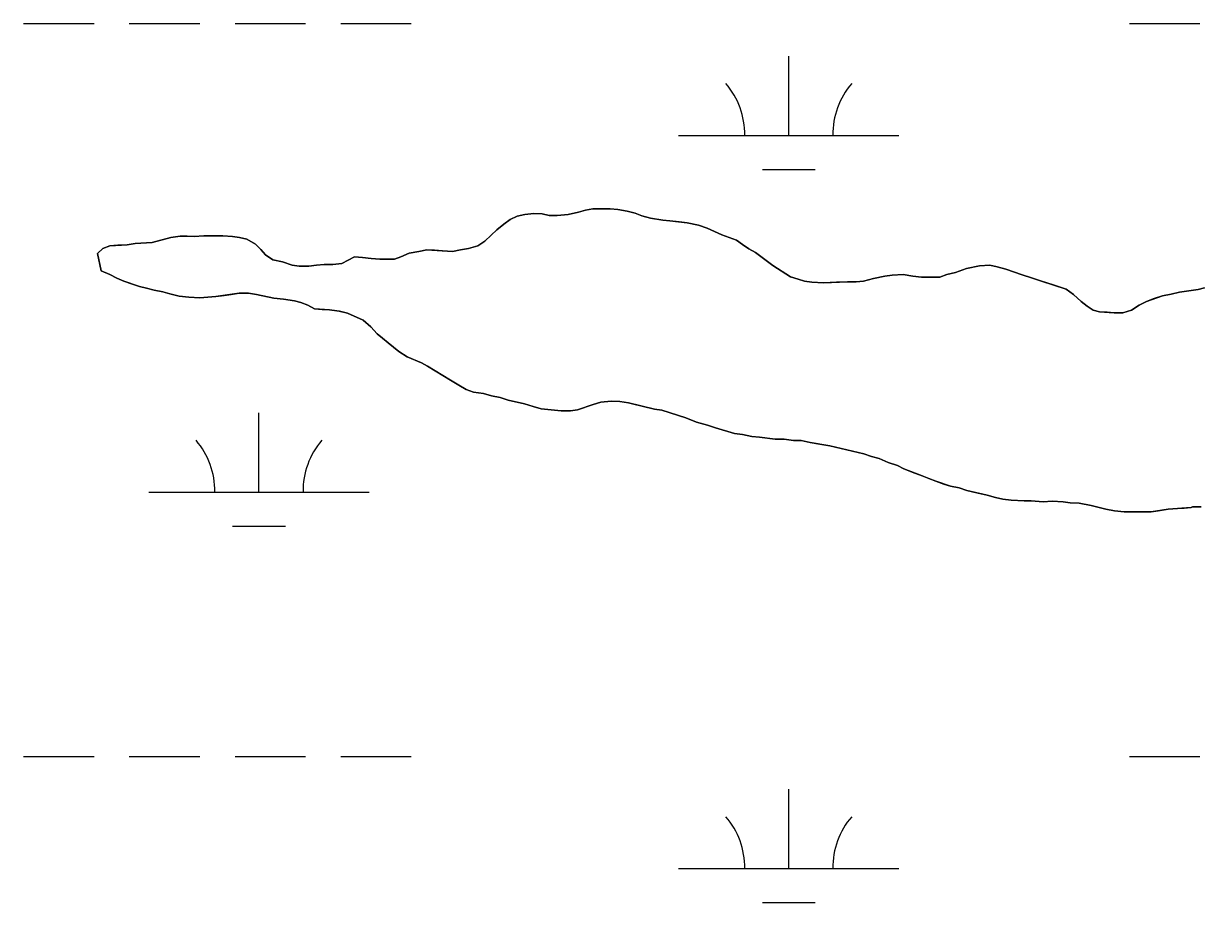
# Model space of a CAD drawing. Extents: x 3281947 to 3319794, y 715894 to 741249.
# Drawn here: x 3310700 to 3311234, y 737131 to 737530 of the extents above; entities that cross this region are included whole.
import ezdxf

# ---------------------------------------------------------------- set-up
doc = ezdxf.new("R2010")
doc.units = 0
for name, color, linetype in [('V-SITE-VEGE', 7, 'Continuous'), ('V-TOPO-SHOR', 7, 'Continuous'), ('V-WETL-SWMP', 7, 'Continuous')]:
    doc.layers.add(name, color=color, linetype=linetype)

msp = doc.modelspace()

# ---------------------------------------------------------------- linework, layer by layer
at = {"layer": 'V-SITE-VEGE'}
for p, q in [((3310951.8, 737444.28), (3310955, 737445.27)), ((3310955, 737445.27), (3310958.43, 737445.76)), ((3310958.43, 737445.76), (3310966.29, 737445.77)), ((3310966.29, 737445.77), (3310969.73, 737445.53)), ((3310969.73, 737445.53), (3310973.91, 737444.8)), ((3310917.92, 737438.84), (3310920.86, 737441.05)), ((3310920.86, 737441.05), (3310924.05, 737442.53)), ((3310924.05, 737442.53), (3310927.49, 737443.27)), ((3310927.49, 737443.27), (3310931.66, 737443.76)), ((3310931.66, 737443.76), (3310935.35, 737443.52)), ((3310935.35, 737443.52), (3310938.54, 737442.79)), ((3310938.54, 737442.79), (3310942.23, 737442.8)), ((3310942.23, 737442.8), (3310947.14, 737443.29)), ((3310947.14, 737443.29), (3310951.8, 737444.28)), ((3310973.91, 737444.8), (3310977.59, 737443.82)), ((3310977.59, 737443.82), (3310980.54, 737442.6)), ((3310980.54, 737442.6), (3310984.47, 737441.62)), ((3310984.47, 737441.62), (3310990.12, 737440.65)), ((3310990.12, 737440.65), (3310993.31, 737440.41)), ((3310993.31, 737440.41), (3311001.17, 737439.43)), ((3310912.27, 737433.92), (3310914.73, 737436.37)), ((3310914.73, 737436.37), (3310917.92, 737438.84)), ((3311001.17, 737439.43), (3311006.33, 737438.46)), ((3311006.33, 737438.46), (3311010.26, 737436.99)), ((3311010.26, 737436.99), (3311016.9, 737434.05)), ((3310735.94, 737427.8), (3310739.13, 737429.03)), ((3310739.13, 737429.03), (3310746.99, 737429.53)), ((3310746.99, 737429.53), (3310750.67, 737430.03)), ((3310750.67, 737430.03), (3310758.29, 737430.53)), ((3310758.29, 737430.53), (3310766.88, 737432.75)), ((3310766.88, 737432.75), (3310771.05, 737433.49)), ((3310771.05, 737433.49), (3310774.25, 737433.49)), ((3310774.25, 737433.49), (3310777.44, 737433.25)), ((3310777.44, 737433.25), (3310781.86, 737433.5)), ((3310781.86, 737433.5), (3310790.46, 737433.51)), ((3310790.46, 737433.51), (3310794.88, 737433.27)), ((3310794.88, 737433.27), (3310798.07, 737432.79)), ((3310798.07, 737432.79), (3310801.27, 737432.06)), ((3310801.27, 737432.06), (3310805.2, 737429.85)), ((3310805.2, 737429.85), (3310807.66, 737427.4)), ((3310901.97, 737427.76), (3310906.14, 737428.99)), ((3310906.14, 737428.99), (3310909.33, 737431.21)), ((3310909.33, 737431.21), (3310912.27, 737433.92)), ((3311016.9, 737434.05), (3311023.53, 737431.6)), ((3311023.53, 737431.6), (3311026.24, 737429.64)), ((3311026.24, 737429.64), (3311029.19, 737427.68)), ((3310733.49, 737425.58), (3310735.94, 737427.8)), ((3310735.22, 737417.72), (3310733.49, 737425.58)), ((3310807.66, 737427.4), (3310809.87, 737424.94)), ((3310809.87, 737424.94), (3310813.06, 737422.74)), ((3310844.5, 737421.06), (3310850.15, 737424.01)), ((3310850.15, 737424.01), (3310853.83, 737423.77)), ((3310853.83, 737423.77), (3310857.76, 737423.29)), ((3310868.33, 737423.05), (3310871.27, 737424.04)), ((3310871.27, 737424.04), (3310874.95, 737425.76)), ((3310874.95, 737425.76), (3310879.37, 737426.51)), ((3310879.37, 737426.51), (3310883.06, 737427.25)), ((3310883.06, 737427.25), (3310894.6, 737426.53)), ((3310894.6, 737426.53), (3310898.28, 737427.27)), ((3310898.28, 737427.27), (3310901.97, 737427.76)), ((3311029.19, 737427.68), (3311032.14, 737425.96)), ((3311032.14, 737425.96), (3311040, 737420.08)), ((3310813.06, 737422.74), (3310817.49, 737421.76)), ((3310817.49, 737421.76), (3310821.91, 737420.29)), ((3310821.91, 737420.29), (3310825.1, 737419.81)), ((3310825.1, 737419.81), (3310829.52, 737419.81)), ((3310829.52, 737419.81), (3310832.96, 737420.31)), ((3310832.96, 737420.31), (3310836.4, 737420.56)), ((3310836.4, 737420.56), (3310840.33, 737420.56)), ((3310840.33, 737420.56), (3310844.5, 737421.06)), ((3310857.76, 737423.29), (3310861.69, 737423.04)), ((3310861.69, 737423.04), (3310868.33, 737423.05)), ((3311040, 737420.08), (3311048.12, 737414.93)), ((3311123.02, 737416.99), (3311127.93, 737418.72)), ((3311127.93, 737418.72), (3311133.82, 737419.95)), ((3311133.82, 737419.95), (3311138.49, 737420.2)), ((3311138.49, 737420.2), (3311141.93, 737419.47)), ((3311141.93, 737419.47), (3311145.86, 737418.49)), ((3311145.86, 737418.49), (3311153.23, 737415.8)), ((3310739.15, 737416.01), (3310735.22, 737417.72)), ((3310742.34, 737414.3), (3310739.15, 737416.01)), ((3310745.54, 737413.07), (3310742.34, 737414.3)), ((3310752.66, 737410.62), (3310745.54, 737413.07)), ((3311048.12, 737414.93), (3311051.56, 737413.95)), ((3311051.56, 737413.95), (3311054.5, 737412.98)), ((3311054.5, 737412.98), (3311057.7, 737412.49)), ((3311077.83, 737412.76), (3311081.27, 737413.01)), ((3311081.27, 737413.01), (3311085.69, 737414.24)), ((3311085.69, 737414.24), (3311090.85, 737415.23)), ((3311090.85, 737415.23), (3311094.29, 737415.73)), ((3311094.29, 737415.73), (3311099.2, 737415.98)), ((3311099.2, 737415.98), (3311103.62, 737415.25)), ((3311103.62, 737415.25), (3311107.55, 737414.76)), ((3311107.55, 737414.76), (3311115.9, 737414.77)), ((3311115.9, 737414.77), (3311119.09, 737416.01)), ((3311119.09, 737416.01), (3311123.02, 737416.99)), ((3311153.23, 737415.8), (3311157.41, 737414.58)), ((3311157.41, 737414.58), (3311161.58, 737413.11)), ((3311161.58, 737413.11), (3311173.13, 737409.44)), ((3310755.86, 737409.89), (3310752.66, 737410.62)), ((3310759.3, 737408.92), (3310755.86, 737409.89)), ((3310763.23, 737408.18), (3310759.3, 737408.92)), ((3310766.42, 737407.2), (3310763.23, 737408.18)), ((3311057.7, 737412.49), (3311063.1, 737412.25)), ((3311063.1, 737412.25), (3311073.91, 737412.76)), ((3311073.91, 737412.76), (3311077.83, 737412.76)), ((3311173.13, 737409.44), (3311176.57, 737406.99)), ((3311220.78, 737407.05), (3311224.71, 737408.03)), ((3311224.71, 737408.03), (3311233.06, 737409.27)), ((3311233.06, 737409.27), (3311236.01, 737410.01)), ((3310770.6, 737406.23), (3310766.42, 737407.2)), ((3310775.02, 737405.74), (3310770.6, 737406.23)), ((3310779.93, 737405.5), (3310775.02, 737405.74)), ((3310787.3, 737406), (3310779.93, 737405.5)), ((3310797.86, 737407.49), (3310787.3, 737406)), ((3310802.03, 737407.49), (3310797.86, 737407.49)), ((3310805.72, 737407.01), (3310802.03, 737407.49)), ((3310813.58, 737405.3), (3310805.72, 737407.01)), ((3310818, 737404.82), (3310813.58, 737405.3)), ((3310822.91, 737404.08), (3310818, 737404.82)), ((3310825.86, 737403.35), (3310822.91, 737404.08)), ((3310829.06, 737402.13), (3310825.86, 737403.35)), ((3311176.57, 737406.99), (3311180.02, 737403.8)), ((3311180.02, 737403.8), (3311182.72, 737401.59)), ((3311206.3, 737402.12), (3311209.73, 737403.84)), ((3311209.73, 737403.84), (3311216.85, 737406.31)), ((3311216.85, 737406.31), (3311220.78, 737407.05)), ((3310832, 737400.41), (3310829.06, 737402.13)), ((3310838.88, 737399.93), (3310832, 737400.41)), ((3310843.31, 737399.44), (3310838.88, 737399.93)), ((3310846.99, 737398.47), (3310843.31, 737399.44)), ((3310854.12, 737395.28), (3310846.99, 737398.47)), ((3311182.72, 737401.59), (3311185.43, 737399.88)), ((3311185.43, 737399.88), (3311188.37, 737399.15)), ((3311188.37, 737399.15), (3311195.01, 737398.66)), ((3311195.01, 737398.66), (3311198.93, 737398.67)), ((3311198.93, 737398.67), (3311202.86, 737399.9)), ((3311202.86, 737399.9), (3311206.3, 737402.12)), ((3310857.56, 737392.34), (3310854.12, 737395.28)), ((3310860.51, 737389.15), (3310857.56, 737392.34)), ((3310862.97, 737387.19), (3310860.51, 737389.15)), ((3310865.43, 737384.98), (3310862.97, 737387.19)), ((3310870.35, 737381.06), (3310865.43, 737384.98)), ((3310874.03, 737378.61), (3310870.35, 737381.06)), ((3310880.67, 737375.91), (3310874.03, 737378.61)), ((3310883.37, 737374.44), (3310880.67, 737375.91)), ((3310886.81, 737372.24), (3310883.37, 737374.44)), ((3310893.69, 737368.07), (3310886.81, 737372.24)), ((3310897.62, 737365.87), (3310893.69, 737368.07)), ((3310900.82, 737363.9), (3310897.62, 737365.87)), ((3310904.26, 737362.68), (3310900.82, 737363.9)), ((3310908.68, 737361.95), (3310904.26, 737362.68)), ((3310912.37, 737360.97), (3310908.68, 737361.95)), ((3310916.3, 737360.24), (3310912.37, 737360.97)), ((3310919.98, 737359.02), (3310916.3, 737360.24)), ((3310927.35, 737357.31), (3310919.98, 737359.02)), ((3310931.28, 737356.08), (3310927.35, 737357.31)), ((3310934.97, 737355.1), (3310931.28, 737356.08)), ((3310944.06, 737354.14), (3310934.97, 737355.1)), ((3310951.43, 737354.64), (3310948.23, 737354.14)), ((3310958.55, 737357.1), (3310951.43, 737354.64)), ((3310961.98, 737358.09), (3310958.55, 737357.1)), ((3310966.65, 737358.58), (3310961.98, 737358.09)), ((3310970.58, 737358.34), (3310966.65, 737358.58)), ((3310974.51, 737357.86), (3310970.58, 737358.34)), ((3310986.3, 737354.93), (3310974.51, 737357.86)), ((3310989.74, 737354.44), (3310986.3, 737354.93)), ((3311000.55, 737351.02), (3310989.74, 737354.44)), ((3310948.23, 737354.14), (3310944.06, 737354.14)), ((3311005.47, 737349.06), (3311000.55, 737351.02)), ((3311010.38, 737347.59), (3311005.47, 737349.06)), ((3311014.06, 737346.37), (3311010.38, 737347.59)), ((3311022.66, 737343.92), (3311014.06, 737346.37)), ((3311026.35, 737343.43), (3311022.66, 737343.92)), ((3311030.52, 737342.46), (3311026.35, 737343.43)), ((3311033.96, 737342.21), (3311030.52, 737342.46)), ((3311041.09, 737341.24), (3311033.96, 737342.21)), ((3311045.26, 737341.25), (3311041.09, 737341.24)), ((3311049.44, 737340.76), (3311045.26, 737341.25)), ((3311052.88, 737340.77), (3311049.44, 737340.76)), ((3311057.05, 737339.79), (3311052.88, 737340.77)), ((3311065.9, 737338.33), (3311057.05, 737339.79)), ((3311081.38, 737334.66), (3311065.9, 737338.33)), ((3311084.81, 737333.44), (3311081.38, 737334.66)), ((3311088.25, 737332.46), (3311084.81, 737333.44)), ((3311092.43, 737330.75), (3311088.25, 737332.46)), ((3311096.61, 737329.28), (3311092.43, 737330.75)), ((3311099.56, 737327.81), (3311096.61, 737329.28)), ((3311107.91, 737324.63), (3311099.56, 737327.81)), ((3311110.86, 737323.4), (3311107.91, 737324.63)), ((3311114.06, 737322.18), (3311110.86, 737323.4)), ((3311120.69, 737319.98), (3311114.06, 737322.18)), ((3311124.62, 737319.24), (3311120.69, 737319.98)), ((3311128.06, 737318.02), (3311124.62, 737319.24)), ((3311137.4, 737315.82), (3311128.06, 737318.02)), ((3311141.08, 737314.85), (3311137.4, 737315.82)), ((3311144.52, 737314.11), (3311141.08, 737314.85)), ((3311148.2, 737313.62), (3311144.52, 737314.11)), ((3311154.1, 737313.39), (3311148.2, 737313.62)), ((3311157.29, 737313.39), (3311154.1, 737313.39)), ((3311162.7, 737312.91), (3311157.29, 737313.39)), ((3311166.87, 737313.16), (3311162.7, 737312.91)), ((3311171.78, 737312.92), (3311166.87, 737313.16)), ((3311174.98, 737312.43), (3311171.78, 737312.92)), ((3311179.15, 737312.19), (3311174.98, 737312.43)), ((3311184.56, 737311.22), (3311179.15, 737312.19)), ((3311191.19, 737309.51), (3311184.56, 737311.22)), ((3311195.12, 737308.77), (3311191.19, 737309.51)), ((3311199.54, 737308.29), (3311195.12, 737308.77)), ((3311211.82, 737308.31), (3311199.54, 737308.29)), ((3311219.43, 737309.54), (3311211.82, 737308.31)), ((3311229.99, 737310.29), (3311219.43, 737309.54)), ((3311230.48, 737310.54), (3311229.99, 737310.29)), ((3311234.41, 737310.54), (3311230.48, 737310.54))]:
    msp.add_line(p, q, dxfattribs=at)
at = {"layer": 'V-TOPO-SHOR'}
for points in [[(3311048.12, 737414.93), (3311045.41, 737416.65), (3311042.71, 737418.36), (3311040, 737420.08), (3311036.07, 737423.02), (3311032.14, 737425.96), (3311029.19, 737427.68), (3311026.24, 737429.64), (3311023.53, 737431.6), (3311020.1, 737432.83), (3311016.9, 737434.05), (3311013.46, 737435.52), (3311010.26, 737436.99), (3311006.33, 737438.46), (3311001.17, 737439.43), (3310997.49, 737439.92), (3310993.31, 737440.41), (3310990.12, 737440.65), (3310984.47, 737441.62), (3310980.54, 737442.6), (3310977.59, 737443.82), (3310973.91, 737444.8), (3310969.73, 737445.53), (3310966.29, 737445.77), (3310962.12, 737445.77), (3310958.43, 737445.76), (3310955, 737445.27), (3310951.8, 737444.28), (3310947.14, 737443.29), (3310942.23, 737442.8), (3310938.54, 737442.79), (3310935.35, 737443.52), (3310931.66, 737443.76), (3310927.49, 737443.27), (3310924.05, 737442.53), (3310920.86, 737441.05), (3310917.92, 737438.84), (3310914.73, 737436.37), (3310912.27, 737433.92), (3310909.33, 737431.21), (3310906.14, 737428.99), (3310901.97, 737427.76), (3310898.28, 737427.27), (3310894.6, 737426.53), (3310890.18, 737426.77), (3310886.5, 737427.01), (3310883.06, 737427.25), (3310879.37, 737426.51), (3310874.95, 737425.76), (3310871.27, 737424.04), (3310868.33, 737423.05), (3310864.89, 737423.05), (3310861.69, 737423.04), (3310857.76, 737423.29), (3310853.83, 737423.77), (3310850.15, 737424.01), (3310847.45, 737422.54), (3310844.5, 737421.06), (3310840.33, 737420.56), (3310836.4, 737420.56), (3310832.96, 737420.31), (3310829.52, 737419.81), (3310825.1, 737419.81), (3310821.91, 737420.29), (3310817.49, 737421.76), (3310813.06, 737422.74), (3310809.87, 737424.94), (3310807.66, 737427.4), (3310805.2, 737429.85), (3310801.27, 737432.06), (3310798.07, 737432.79), (3310794.88, 737433.27), (3310790.46, 737433.51), (3310786.28, 737433.51), (3310781.86, 737433.5), (3310777.44, 737433.25), (3310774.25, 737433.49), (3310771.05, 737433.49), (3310766.88, 737432.75), (3310762.95, 737431.76), (3310758.29, 737430.53), (3310753.87, 737430.28), (3310750.67, 737430.03), (3310746.99, 737429.53), (3310742.82, 737429.28), (3310739.13, 737429.03), (3310735.94, 737427.8), (3310733.49, 737425.58), (3310735.22, 737417.72)], [(3311236.01, 737410.01), (3311233.06, 737409.27), (3311228.4, 737408.53), (3311224.71, 737408.03), (3311220.78, 737407.05), (3311216.85, 737406.31), (3311213.17, 737405.07), (3311209.73, 737403.84), (3311206.3, 737402.12), (3311202.86, 737399.9), (3311198.93, 737398.67), (3311195.01, 737398.66), (3311191.81, 737398.9), (3311188.37, 737399.15), (3311185.43, 737399.88), (3311182.72, 737401.59), (3311180.02, 737403.8), (3311176.57, 737406.99), (3311173.13, 737409.44), (3311167.73, 737411.16), (3311161.58, 737413.11), (3311157.41, 737414.58), (3311153.23, 737415.8), (3311149.79, 737417.03), (3311145.86, 737418.49), (3311141.93, 737419.47), (3311138.49, 737420.2), (3311133.82, 737419.95), (3311127.93, 737418.72), (3311123.02, 737416.99), (3311119.09, 737416.01), (3311115.9, 737414.77), (3311111.73, 737414.77), (3311107.55, 737414.76), (3311103.62, 737415.25), (3311099.2, 737415.98), (3311094.29, 737415.73), (3311090.85, 737415.23), (3311085.69, 737414.24), (3311081.27, 737413.01), (3311077.84, 737412.76), (3311073.91, 737412.76), (3311069, 737412.5), (3311063.1, 737412.25), (3311057.7, 737412.49), (3311054.5, 737412.98), (3311051.56, 737413.95), (3311048.12, 737414.93)], [(3310735.22, 737417.72), (3310739.15, 737416.01), (3310742.34, 737414.3), (3310745.54, 737413.07), (3310748.98, 737411.85), (3310752.66, 737410.62), (3310755.86, 737409.89), (3310759.3, 737408.92), (3310763.23, 737408.18), (3310766.42, 737407.2), (3310770.6, 737406.23), (3310775.02, 737405.74), (3310779.93, 737405.5), (3310783.12, 737405.75), (3310787.3, 737406), (3310790.98, 737406.5), (3310794.17, 737406.99), (3310797.86, 737407.49), (3310802.03, 737407.49), (3310805.72, 737407.01), (3310810.39, 737406.03), (3310813.58, 737405.3), (3310818, 737404.82), (3310822.91, 737404.08), (3310825.86, 737403.35), (3310829.06, 737402.13), (3310832, 737400.41), (3310835.45, 737400.17), (3310838.88, 737399.93), (3310843.31, 737399.44), (3310846.99, 737398.47), (3310850.92, 737396.75), (3310854.12, 737395.28), (3310857.56, 737392.34), (3310860.51, 737389.15), (3310862.97, 737387.19), (3310865.43, 737384.98), (3310867.89, 737383.02), (3310870.34, 737381.06), (3310874.03, 737378.61), (3310877.72, 737377.14), (3310880.67, 737375.91), (3310883.37, 737374.44), (3310886.81, 737372.24), (3310889.76, 737370.52), (3310893.69, 737368.07), (3310897.62, 737365.87), (3310900.82, 737363.9), (3310904.26, 737362.68), (3310908.68, 737361.95), (3310912.37, 737360.97), (3310916.3, 737360.24), (3310919.98, 737359.02), (3310924.16, 737358.04), (3310927.35, 737357.31), (3310931.28, 737356.08), (3310934.97, 737355.1), (3310939.64, 737354.62), (3310944.06, 737354.14), (3310948.23, 737354.14), (3310951.43, 737354.64), (3310954.86, 737355.87), (3310958.55, 737357.1), (3310961.98, 737358.09), (3310966.65, 737358.58), (3310970.58, 737358.34), (3310974.51, 737357.86), (3310978.19, 737356.88), (3310982.37, 737355.9), (3310986.3, 737354.93), (3310989.74, 737354.44), (3310993.67, 737353.21), (3310997.36, 737351.99), (3311000.55, 737351.02), (3311005.47, 737349.06), (3311010.38, 737347.59), (3311014.06, 737346.37), (3311019.22, 737344.9), (3311022.66, 737343.92), (3311026.35, 737343.43), (3311030.52, 737342.46), (3311033.96, 737342.21), (3311037.65, 737341.73), (3311041.09, 737341.24), (3311041.58, 737341.24), (3311045.26, 737341.25), (3311049.44, 737340.76), (3311052.88, 737340.77), (3311057.05, 737339.79), (3311061.47, 737339.06), (3311065.9, 737338.33), (3311069.83, 737337.35), (3311073.27, 737336.62), (3311077.2, 737335.64), (3311081.38, 737334.66), (3311084.81, 737333.44), (3311088.25, 737332.46), (3311092.43, 737330.75), (3311096.61, 737329.28), (3311099.56, 737327.81), (3311103.24, 737326.34)], [(3311103.24, 737326.34), (3311107.91, 737324.63), (3311110.86, 737323.4), (3311114.06, 737322.18), (3311117.74, 737320.95), (3311120.69, 737319.98), (3311124.62, 737319.24), (3311128.06, 737318.02), (3311133.22, 737316.8), (3311137.4, 737315.82), (3311141.08, 737314.85), (3311144.52, 737314.11), (3311148.2, 737313.62), (3311154.1, 737313.39), (3311157.29, 737313.39), (3311162.7, 737312.91), (3311166.87, 737313.16), (3311171.78, 737312.92), (3311174.98, 737312.43), (3311179.15, 737312.19), (3311184.56, 737311.22), (3311187.5, 737310.48), (3311191.19, 737309.51), (3311195.12, 737308.77), (3311199.54, 737308.29), (3311202.73, 737308.29), (3311206.91, 737308.3), (3311211.82, 737308.31), (3311215.02, 737308.8), (3311219.43, 737309.54), (3311223.12, 737309.79), (3311226.8, 737310.04), (3311229.99, 737310.29), (3311230.48, 737310.54), (3311234.41, 737310.54)]]:
    msp.add_lwpolyline(points, dxfattribs=at)
at = {"layer": 'V-WETL-SWMP'}
for p, q in [((3310699.98, 737529.91), (3310731.98, 737529.91)), ((3310747.98, 737529.91), (3310779.98, 737529.91)), ((3310795.98, 737529.91), (3310827.98, 737529.91)), ((3310843.98, 737529.91), (3310875.98, 737529.91)), ((3311201.89, 737529.91), (3311233.89, 737529.91)), ((3311047.3, 737479.17), (3311047.3, 737515.17)), ((3310997.3, 737479.17), (3311097.3, 737479.17)), ((3311035.3, 737463.74), (3311059.3, 737463.74)), ((3310806.82, 737317.31), (3310806.82, 737353.31)), ((3310756.82, 737317.31), (3310856.82, 737317.31)), ((3310794.82, 737301.87), (3310818.82, 737301.87)), ((3310699.98, 737197.23), (3310731.98, 737197.23)), ((3310747.98, 737197.23), (3310779.98, 737197.23)), ((3310795.98, 737197.23), (3310827.98, 737197.23)), ((3310843.98, 737197.23), (3310875.98, 737197.23)), ((3311201.89, 737197.23), (3311233.89, 737197.23)), ((3311047.3, 737146.49), (3311047.3, 737182.49)), ((3310997.3, 737146.49), (3311097.3, 737146.49)), ((3311035.3, 737131.06), (3311059.3, 737131.06))]:
    msp.add_line(p, q, dxfattribs=at)
for points in [[(3311029.19, 737427.68), (3311026.24, 737429.64), (3311023.53, 737431.6), (3311016.9, 737434.05), (3311010.27, 737436.99), (3311006.33, 737438.46), (3311001.17, 737439.43), (3310993.31, 737440.4), (3310990.12, 737440.65), (3310984.47, 737441.62), (3310980.54, 737442.6), (3310977.59, 737443.82), (3310973.91, 737444.8), (3310969.73, 737445.53), (3310966.29, 737445.77), (3310958.43, 737445.76), (3310954.99, 737445.27), (3310951.8, 737444.28), (3310947.14, 737443.29), (3310942.23, 737442.8), (3310938.54, 737442.79), (3310935.35, 737443.52), (3310931.66, 737443.76), (3310927.49, 737443.27), (3310924.05, 737442.53), (3310920.86, 737441.05), (3310917.92, 737438.83), (3310914.73, 737436.37), (3310912.27, 737433.92), (3310909.33, 737431.21), (3310906.14, 737428.99), (3310901.97, 737427.76), (3310898.28, 737427.27), (3310894.6, 737426.53), (3310883.06, 737427.25), (3310879.37, 737426.51), (3310874.95, 737425.76), (3310871.27, 737424.04), (3310868.33, 737423.05), (3310861.69, 737423.04), (3310857.76, 737423.29), (3310853.83, 737423.77), (3310850.15, 737424.01), (3310844.5, 737421.06), (3310840.33, 737420.56), (3310836.4, 737420.56), (3310832.96, 737420.31), (3310829.52, 737419.81), (3310825.1, 737419.81), (3310821.91, 737420.29), (3310817.49, 737421.76), (3310813.06, 737422.74), (3310809.87, 737424.94), (3310807.66, 737427.4), (3310805.2, 737429.85), (3310801.27, 737432.06), (3310798.07, 737432.79), (3310794.88, 737433.27), (3310790.46, 737433.51), (3310781.86, 737433.5), (3310777.44, 737433.25), (3310774.25, 737433.49), (3310771.05, 737433.49), (3310766.88, 737432.75), (3310758.29, 737430.53), (3310750.67, 737430.03), (3310746.99, 737429.53), (3310739.13, 737429.03), (3310735.94, 737427.8), (3310733.49, 737425.58), (3310735.22, 737417.72), (3310739.15, 737416.01), (3310742.34, 737414.3), (3310745.54, 737413.07), (3310752.66, 737410.62), (3310755.86, 737409.89), (3310759.3, 737408.92), (3310763.23, 737408.18), (3310766.42, 737407.2), (3310770.6, 737406.23), (3310775.02, 737405.74), (3310779.93, 737405.5), (3310787.3, 737406), (3310797.86, 737407.49), (3310802.03, 737407.49), (3310805.72, 737407.01), (3310813.58, 737405.3), (3310818, 737404.81), (3310822.91, 737404.08), (3310825.86, 737403.35), (3310829.06, 737402.13), (3310832, 737400.41), (3310838.88, 737399.93), (3310843.3, 737399.44), (3310846.99, 737398.47), (3310854.12, 737395.28), (3310857.56, 737392.34), (3310860.51, 737389.15), (3310862.97, 737387.19), (3310865.43, 737384.98), (3310870.34, 737381.06)], [(3311236.01, 737410.01), (3311233.06, 737409.27), (3311224.71, 737408.03), (3311220.78, 737407.05), (3311216.85, 737406.31), (3311209.73, 737403.84), (3311206.3, 737402.12), (3311202.86, 737399.9), (3311198.94, 737398.67), (3311195, 737398.66), (3311188.37, 737399.15), (3311185.43, 737399.88), (3311182.72, 737401.59), (3311180.02, 737403.8), (3311176.58, 737406.99), (3311173.13, 737409.44), (3311161.58, 737413.11), (3311157.41, 737414.58), (3311153.23, 737415.8), (3311145.86, 737418.49), (3311141.93, 737419.47), (3311138.49, 737420.2), (3311133.82, 737419.95), (3311127.93, 737418.72), (3311123.02, 737416.99), (3311119.09, 737416.01), (3311115.9, 737414.77), (3311107.55, 737414.76), (3311103.62, 737415.25), (3311099.2, 737415.98), (3311094.29, 737415.73), (3311090.85, 737415.23), (3311085.69, 737414.24), (3311081.27, 737413.01), (3311077.84, 737412.76), (3311073.91, 737412.75), (3311063.1, 737412.25), (3311057.7, 737412.49), (3311054.5, 737412.97), (3311051.56, 737413.95), (3311048.12, 737414.93), (3311040, 737420.08), (3311032.14, 737425.96), (3311029.19, 737427.68)], [(3310870.34, 737381.06), (3310874.03, 737378.61), (3310880.67, 737375.91), (3310883.37, 737374.44), (3310886.81, 737372.24), (3310893.69, 737368.07), (3310897.62, 737365.86), (3310900.82, 737363.9), (3310904.26, 737362.68), (3310908.68, 737361.95), (3310912.37, 737360.97), (3310916.3, 737360.24), (3310919.98, 737359.02), (3310927.35, 737357.31), (3310931.28, 737356.08), (3310934.97, 737355.11), (3310944.06, 737354.14), (3310948.23, 737354.14), (3310951.43, 737354.64), (3310958.54, 737357.1), (3310961.98, 737358.09), (3310966.65, 737358.58), (3310970.58, 737358.34), (3310974.51, 737357.86), (3310986.3, 737354.93), (3310989.74, 737354.44), (3311000.55, 737351.02), (3311005.46, 737349.06), (3311010.38, 737347.59), (3311014.06, 737346.37), (3311022.66, 737343.92), (3311026.35, 737343.43), (3311030.52, 737342.46), (3311033.96, 737342.22), (3311041.09, 737341.24), (3311045.26, 737341.25), (3311049.44, 737340.76), (3311052.88, 737340.77), (3311057.05, 737339.79), (3311065.9, 737338.33), (3311081.37, 737334.66), (3311084.81, 737333.44), (3311088.25, 737332.46), (3311092.43, 737330.75), (3311096.61, 737329.28), (3311099.56, 737327.81), (3311107.91, 737324.63), (3311110.86, 737323.4), (3311114.06, 737322.18), (3311120.69, 737319.98), (3311124.62, 737319.24), (3311128.06, 737318.02), (3311137.4, 737315.82), (3311141.08, 737314.84), (3311144.52, 737314.11), (3311148.2, 737313.63), (3311154.1, 737313.39), (3311157.29, 737313.39), (3311162.7, 737312.91), (3311166.87, 737313.16), (3311171.78, 737312.92), (3311174.98, 737312.43), (3311179.15, 737312.19), (3311184.56, 737311.22), (3311191.19, 737309.51), (3311195.12, 737308.77), (3311199.54, 737308.29), (3311211.82, 737308.3), (3311219.43, 737309.54), (3311229.99, 737310.29), (3311230.48, 737310.54)], [(3311230.48, 737310.54), (3311234.41, 737310.54)]]:
    msp.add_lwpolyline(points, dxfattribs=at)
for centre, start, end in [((3310992.05, 737479.64), 359.2282, 40.7718), ((3311102.54, 737479.64), 139.2282, 180.7718), ((3310751.58, 737317.78), 359.2282, 40.7718), ((3310862.07, 737317.78), 139.2282, 180.7718), ((3310992.05, 737146.97), 359.2282, 40.7718), ((3311102.54, 737146.97), 139.2282, 180.7718)]:
    msp.add_arc(centre, 35.25, start, end, dxfattribs=at)

doc.saveas('drawing.dxf')
